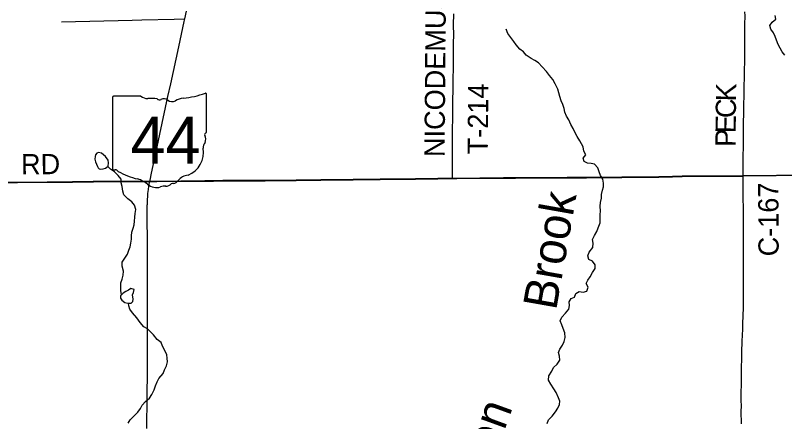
# Model space of a CAD drawing. Extents: x 0 to 34, y 0 to 22.
# Drawn here: x 15.63 to 17.787, y 14.945 to 16.085 of the extents above; entities that cross this region are included whole.
import ezdxf

# ---------------------------------------------------------------- set-up
doc = ezdxf.new("R2010")
doc.units = 0
for name, color, linetype in [('GM_X_Corporation', 7, 'Continuous'), ('GM_X_County_Road', 7, 'Continuous'), ('GM_X_County_Road_Text', 7, 'Continuous'), ('GM_X_Minor_Lake', 7, 'Continuous'), ('GM_X_Minor_River', 7, 'Continuous'), ('GM_X_Minor_River_Text', 7, 'Continuous'), ('GM_X_State_Location', 7, 'Continuous'), ('GM_X_State_Route', 7, 'Continuous'), ('GM_X_State_Shield', 7, 'Continuous'), ('GM_X_Township_Road', 7, 'Continuous'), ('GM_X_Township_Road_Text', 7, 'Continuous')]:
    doc.layers.add(name, color=color, linetype=linetype)

msp = doc.modelspace()

# ---------------------------------------------------------------- linework, layer by layer
at = {"layer": 'GM_X_Corporation'}
for points in [[(18.234, 15.6398), (17.6706, 15.6341), (17.5944, 15.6337), (17.5583, 15.6337), (17.4999, 15.6332), (17.4725, 15.6325), (17.4525, 15.632), (17.4343, 15.6316), (17.3309, 15.6307), (17.2619, 15.6301), (17.2315, 15.6299), (17.178, 15.6296), (17.0985, 15.6292), (17.0326, 15.6286), (16.9991, 15.6286), (16.9326, 15.6281), (16.8679, 15.6275), (16.8556, 15.6273), (16.8151, 15.6267), (16.7523, 15.626), (16.6995, 15.6253), (16.6529, 15.625), (16.5776, 15.624), (16.4869, 15.6234), (16.4179, 15.6223), (16.3844, 15.6218), (16.3302, 15.6211), (16.3069, 15.621), (16.2122, 15.6211), (16.1856, 15.6206), (16.1613, 15.6202), (16.0271, 15.6189), (16.0067, 15.6188), (15.8488, 15.6183), (15.7903, 15.6178), (15.7195, 15.617), (15.5524, 15.6155)], [(15.5524, 15.6155), (15.7195, 15.617), (15.7903, 15.6178), (15.8488, 15.6183), (16.0067, 15.6188), (16.0271, 15.6189), (16.1613, 15.6202), (16.1856, 15.6206), (16.2122, 15.6211), (16.3069, 15.621), (16.3302, 15.6211), (16.3844, 15.6218), (16.4179, 15.6223), (16.4869, 15.6234), (16.5776, 15.624), (16.6529, 15.625), (16.6995, 15.6253), (16.7523, 15.626), (16.8151, 15.6267), (16.8556, 15.6273), (16.8679, 15.6275), (16.9326, 15.6281), (16.9991, 15.6286), (17.0326, 15.6286), (17.0985, 15.6292), (17.178, 15.6296), (17.2315, 15.6299), (17.2619, 15.6301), (17.3309, 15.6307), (17.4343, 15.6316), (17.4525, 15.632), (17.4725, 15.6325), (17.4999, 15.6332), (17.5583, 15.6337), (17.5944, 15.6337), (17.6706, 15.6341), (18.234, 15.6398)]]:
    msp.add_lwpolyline(points, dxfattribs=at)
at = {"layer": 'GM_X_County_Road'}
for points in [[(17.6708, 15.6335), (17.671, 15.6516), (17.6714, 15.6843), (17.6717, 15.7217), (17.672, 15.7602), (17.6724, 15.7857), (17.6729, 15.808), (17.6733, 15.8291), (17.6734, 15.8416), (17.6735, 15.8527), (17.6739, 15.8776), (17.6746, 15.9186), (17.6748, 15.9304), (17.6753, 15.9559), (17.6754, 15.9695), (17.6756, 15.9844), (17.6758, 15.9999), (17.676, 16.0335), (17.6762, 16.0596), (17.6763, 16.0838), (17.6762, 16.0944)], [(15.2086, 15.6131), (15.2352, 15.6132), (15.2606, 15.6132), (15.2829, 15.6134), (15.309, 15.6134), (15.3301, 15.6135), (15.4755, 15.6146), (15.5271, 15.6148), (15.5526, 15.615), (15.7197, 15.6165), (15.7905, 15.6172), (15.849, 15.6177), (16.0069, 15.6183)], [(16.0069, 15.6183), (16.0273, 15.6184), (16.1615, 15.6197), (16.1858, 15.62), (16.2124, 15.6205), (16.3071, 15.6204), (16.3304, 15.6206), (16.3846, 15.6212), (16.4181, 15.6217), (16.4871, 15.6228), (16.5778, 15.6235), (16.6531, 15.6244), (16.6997, 15.6248), (16.7525, 15.6255), (16.8153, 15.6261), (16.8559, 15.6268)], [(16.8559, 15.6268), (16.8681, 15.627), (16.9328, 15.6276), (16.9993, 15.628), (17.0328, 15.6281), (17.0987, 15.6286), (17.1782, 15.6291), (17.2317, 15.6293), (17.2621, 15.6296), (17.3311, 15.6301), (17.4345, 15.6311), (17.4527, 15.6314), (17.4727, 15.632), (17.5001, 15.6327), (17.5585, 15.6332), (17.5946, 15.6332), (17.6708, 15.6335)], [(17.6661, 14.9388), (17.6659, 14.9743), (17.666, 14.988), (17.6659, 15.0054), (17.6659, 15.0246), (17.666, 15.0513), (17.6661, 15.0778), (17.6676, 15.1399), (17.6686, 15.1709), (17.67, 15.2047), (17.6705, 15.2197), (17.6716, 15.2647), (17.6723, 15.3101), (17.6723, 15.3225), (17.6723, 15.3741), (17.672, 15.4008), (17.672, 15.4219), (17.672, 15.4387), (17.6719, 15.499), (17.6718, 15.5288), (17.6713, 15.5866), (17.6708, 15.6335)]]:
    msp.add_lwpolyline(points, dxfattribs=at)
at = {"layer": 'GM_X_Minor_Lake'}
for p, q in [((15.8554, 15.6741), (15.8604, 15.6609)), ((15.9402, 15.3098), (15.9327, 15.3052))]:
    msp.add_line(p, q, dxfattribs=at)
for points in [[(15.8604, 15.6609), (15.8621, 15.6571), (15.8651, 15.6541), (15.8685, 15.653), (15.8765, 15.6546), (15.8833, 15.6558), (15.8904, 15.662), (15.8918, 15.6707), (15.8902, 15.6783), (15.8829, 15.6885), (15.8722, 15.6978), (15.8631, 15.7004), (15.8589, 15.698), (15.8548, 15.6938), (15.8545, 15.6889), (15.8535, 15.6809), (15.8554, 15.6741)], [(15.9327, 15.3052), (15.9252, 15.2979), (15.9253, 15.291), (15.9287, 15.2854), (15.9368, 15.2794), (15.9455, 15.2769), (15.955, 15.2773), (15.9598, 15.282), (15.9605, 15.2888), (15.9589, 15.3006), (15.9618, 15.3074), (15.9636, 15.3154), (15.9545, 15.3183), (15.9474, 15.3141), (15.9402, 15.3098)]]:
    msp.add_lwpolyline(points, dxfattribs=at)
at = {"layer": 'GM_X_Minor_River'}
for points in [[(17.7882, 15.9731), (17.7809, 15.9829), (17.7744, 15.9931), (17.7693, 16.0029), (17.7646, 16.015), (17.7607, 16.0256), (17.7557, 16.0358), (17.7488, 16.0459), (17.746, 16.0565), (17.7527, 16.0661), (17.7628, 16.0738), (17.7612, 16.0848)], [(17.1666, 15.2065), (17.1627, 15.2167), (17.1584, 15.228), (17.1625, 15.2379), (17.1733, 15.2491), (17.1827, 15.2606), (17.1837, 15.2705), (17.1828, 15.2807), (17.1884, 15.2906), (17.1986, 15.2938), (17.2015, 15.3045), (17.2116, 15.3103), (17.2223, 15.3077), (17.2325, 15.3113), (17.2369, 15.3223), (17.2307, 15.3321), (17.2355, 15.3417), (17.2422, 15.3512), (17.2489, 15.3635), (17.2564, 15.375), (17.2562, 15.3848), (17.2482, 15.395), (17.2386, 15.4002), (17.2351, 15.41), (17.2388, 15.4203), (17.2496, 15.4333), (17.2502, 15.4459), (17.2486, 15.4557), (17.2542, 15.4668), (17.2609, 15.4783), (17.2649, 15.4886), (17.2697, 15.5031), (17.2699, 15.5144), (17.2702, 15.5262), (17.2708, 15.5357), (17.2699, 15.5494), (17.2713, 15.5593), (17.2734, 15.5722), (17.2741, 15.5825), (17.2766, 15.5943), (17.2799, 15.6038), (17.279, 15.614), (17.2774, 15.6254), (17.2708, 15.6352), (17.2677, 15.6458), (17.2638, 15.6571), (17.2542, 15.6669), (17.2447, 15.6691), (17.2349, 15.6697), (17.2253, 15.6745), (17.2226, 15.6844), (17.23, 15.6939), (17.2242, 15.7038), (17.2226, 15.7163), (17.2133, 15.7329), (17.206, 15.7445), (17.199, 15.757), (17.194, 15.7672), (17.1878, 15.7789), (17.182, 15.7921), (17.1758, 15.8023), (17.1707, 15.8132), (17.1695, 15.8235), (17.1656, 15.8344), (17.1605, 15.8454), (17.1574, 15.8571), (17.1539, 15.8673), (17.1511, 15.8779), (17.1441, 15.8923), (17.1371, 15.9051), (17.1279, 15.9156), (17.1195, 15.9273), (17.1072, 15.9405), (17.0972, 15.9513), (17.0873, 15.9577), (17.0763, 15.9636), (17.0629, 15.973), (17.0552, 15.9828), (17.0453, 15.9895), (17.0349, 16.0019), (17.028, 16.0117), (17.0192, 16.0226), (17.0115, 16.0343), (17.0064, 16.046), (17.0068, 16.0452)], [(15.9277, 15.3003), (15.9262, 15.3127), (15.9263, 15.3343), (15.93, 15.345), (15.9329, 15.3561), (15.9331, 15.3674), (15.9299, 15.3811), (15.9302, 15.3921), (15.9372, 15.4039), (15.9443, 15.415), (15.948, 15.4257), (15.9524, 15.4356), (15.9542, 15.4459), (15.956, 15.4566), (15.9555, 15.466), (15.9565, 15.4763), (15.9602, 15.4874), (15.9635, 15.4969), (15.9645, 15.5072), (15.9651, 15.5186), (15.9665, 15.5292), (15.9683, 15.5402), (15.964, 15.5519), (15.9571, 15.5617), (15.9456, 15.5703), (15.9345, 15.5812), (15.9314, 15.5911), (15.9297, 15.6043), (15.9265, 15.6145), (15.9268, 15.6256), (15.9184, 15.6353), (15.9084, 15.6462), (15.8969, 15.6533), (15.8892, 15.6609)], [(15.9463, 14.9401), (15.9519, 14.9497), (15.9638, 14.9616), (15.9736, 14.9716), (15.981, 14.9815), (15.9862, 14.9915), (15.9952, 15.0014), (16.0061, 15.0111), (16.0132, 15.0206), (16.0198, 15.034), (16.0231, 15.045), (16.0279, 15.0565), (16.0327, 15.066), (16.0443, 15.0802), (16.0487, 15.0901), (16.0539, 15.1012), (16.0568, 15.113), (16.0556, 15.1229), (16.0547, 15.1327), (16.0485, 15.1463), (16.0427, 15.1569), (16.0395, 15.1667), (16.0281, 15.1753), (16.0177, 15.1881), (16.0012, 15.205), (15.9906, 15.2113), (15.9802, 15.2233), (15.9713, 15.2365), (15.9587, 15.2504), (15.951, 15.2602), (15.9482, 15.2701), (15.9474, 15.277)], [(17.1211, 14.9398), (17.1252, 14.9497), (17.1353, 14.9601), (17.145, 14.972), (17.1517, 14.9823), (17.1558, 14.9926), (17.1572, 15.0021), (17.1537, 15.012), (17.1467, 15.0263), (17.1401, 15.0372), (17.132, 15.0497), (17.1251, 15.0614), (17.1261, 15.0731), (17.1342, 15.0869), (17.1391, 15.0972), (17.1496, 15.1057), (17.1566, 15.1175), (17.1561, 15.1281), (17.1537, 15.1388), (17.1567, 15.1483), (17.1645, 15.1594), (17.1693, 15.1697), (17.1718, 15.1807), (17.1709, 15.1944), (17.1666, 15.2065)]]:
    msp.add_lwpolyline(points, dxfattribs=at)
at = {"layer": 'GM_X_State_Route'}
for points in [[(16.0069, 15.6183), (16.0079, 15.6226), (16.0118, 15.6421), (16.0242, 15.6984), (16.0357, 15.7513), (16.0581, 15.8571), (16.0659, 15.8923), (16.0883, 15.9968), (16.1034, 16.0674), (16.1051, 16.0747), (16.1099, 16.0965)], [(15.9991, 14.926), (15.9997, 15.0138), (16.0005, 15.0871), (16.0008, 15.1067), (16.0008, 15.1166), (16.001, 15.1818), (16.0008, 15.2469), (16.0009, 15.3261), (16.0008, 15.348), (16.0008, 15.3569), (16.0008, 15.3637), (16.0007, 15.3889), (16.0005, 15.4193), (16.0003, 15.5474), (16.0003, 15.5525), (16.0004, 15.5552), (16.0005, 15.5594), (16.0011, 15.5696), (16.0013, 15.5746), (16.0015, 15.578), (16.0021, 15.5853), (16.0034, 15.5959), (16.0048, 15.6053), (16.0065, 15.6156), (16.0069, 15.6183)]]:
    msp.add_lwpolyline(points, dxfattribs=at)
at = {"layer": 'GM_X_State_Shield'}
for p, q in [((15.9026, 15.8545), (15.9026, 15.6543)), ((15.9824, 15.8579), (15.9052, 15.8579)), ((16.1663, 15.7582), (16.1663, 15.8629)), ((16.1663, 15.7582), (16.1663, 15.7582))]:
    msp.add_line(p, q, dxfattribs=at)
for centre, radius, start, end in [((15.9056, 15.8549), 0.00305, 98.1301, 188.1301), ((16.0008, 15.8811), 0.0296, 231.6195, 271.1119), ((16.0724, 16.1307), 0.2796, 275.8445, 288.9065), ((16.1634, 15.8633), 0.00294, 351.8621, 97.738), ((16.0106, 15.7455), 0.1064, 80.4867, 94.9883), ((16.0348, 15.8559), 0.00855, 219.7921, 297.1024), ((16.0473, 15.8328), 0.0178, 54.4667, 119.1411), ((16.0703, 15.8645), 0.0214, 233.8562, 294.8282), ((16.108, 15.7968), 0.0563, 97.3462, 120.7689), ((16.1656, 15.7505), 0.00454, 107.944, 210.337), ((16.1367, 15.7373), 0.0273, 340.033, 23.6496), ((16.1632, 15.7578), 0.00314, 289.6038, 7.7341), ((16.1768, 15.7144), 0.0198, 136.8065, 186.9296), ((16.088, 15.701), 0.0699, 292.3089, 8.9858), ((15.9057, 15.6539), 0.00308, 171.9584, 258.3066), ((15.9061, 15.6744), 0.0235, 267.339, 280.6039), ((15.9109, 15.6428), 0.00848, 29.7484, 93.2717), ((16.018, 15.8226), 0.2019, 240.4129, 257.1985), ((15.9578, 15.5644), 0.0632, 47.1842, 75.836), ((16.069, 15.6349), 0.0226, 282.8732, 323.2771), ((16.1175, 15.5981), 0.0383, 94.4031, 142.5768), ((16.0261, 15.6418), 0.0401, 230.7004, 286.2918), ((16.0493, 15.5726), 0.0329, 85.6951, 111.2099), ((16.0522, 15.6268), 0.0214, 268.777, 315.5493), ((16.0716, 15.6074), 0.00601, 65.7517, 132.6484)]:
    msp.add_arc(centre, radius, start, end, dxfattribs=at)
at = {"layer": 'GM_X_Township_Road'}
for points in [[(15.7601, 16.0662), (15.9578, 16.0711), (15.9845, 16.0719), (16.0753, 16.0744), (16.1051, 16.0747)], [(16.8559, 15.6268), (16.8559, 15.6336), (16.8559, 15.6732), (16.8563, 15.6961), (16.8564, 15.7123), (16.8565, 15.7272), (16.8564, 15.7527), (16.857, 15.8086), (16.8571, 15.8267), (16.8574, 15.8453), (16.8578, 15.8776), (16.858, 15.9), (16.8587, 15.9435), (16.8591, 15.9802), (16.8593, 16.0081), (16.8594, 16.0292), (16.8591, 16.0578), (16.8595, 16.0889)]]:
    msp.add_lwpolyline(points, dxfattribs=at)

# ---------------------------------------------------------------- texts
at = {"layer": 'GM_X_County_Road_Text'}
for s, height, rotation, p in [('K', 0.0568, 88.7286, (17.6511, 15.8429)), ('C', 0.0568, 89.395, (17.6506, 15.7964)), ('E', 0.0568, 89.4129, (17.6502, 15.7539)), ('P', 0.0568, 89.4156, (17.6498, 15.7156)), ('RD', 0.05682, 0.4827, (15.6464, 15.6385)), ('C-167', 0.05682, 90.2751, (17.7708, 15.4088))]:
    msp.add_text(s, height=height, rotation=rotation, dxfattribs=at).set_placement(p)
at = {"layer": 'GM_X_Minor_River_Text'}
for s, height, rotation, p in [('Brook', 0.09473, 79.9852, (17.1465, 15.2551)), ('Harmon', 0.09471, 69.9863, (16.8714, 14.5616))]:
    msp.add_text(s, height=height, rotation=rotation, dxfattribs=at).set_placement(p)
at = {"layer": 'GM_X_State_Location'}
msp.add_text('44', height=0.000189, rotation=0, dxfattribs=at).set_placement((15.9838, 15.7273))
for s in ['s', 'r']:
    msp.add_text(s, height=0.000189, dxfattribs=at).set_placement((16.0315, 15.7411))
at = {"layer": 'GM_X_State_Shield'}
msp.add_text('44', height=0.13184, dxfattribs=at).set_placement((15.9532, 15.6684))
at = {"layer": 'GM_X_Township_Road_Text'}
for s, rotation, p in [('NICODEMUS', 89.5401, (16.8339, 15.6872)), ('T-214', 89.4555, (16.9549, 15.6948))]:
    msp.add_text(s, height=0.05682, rotation=rotation, dxfattribs=at).set_placement(p)

doc.saveas('drawing.dxf')
